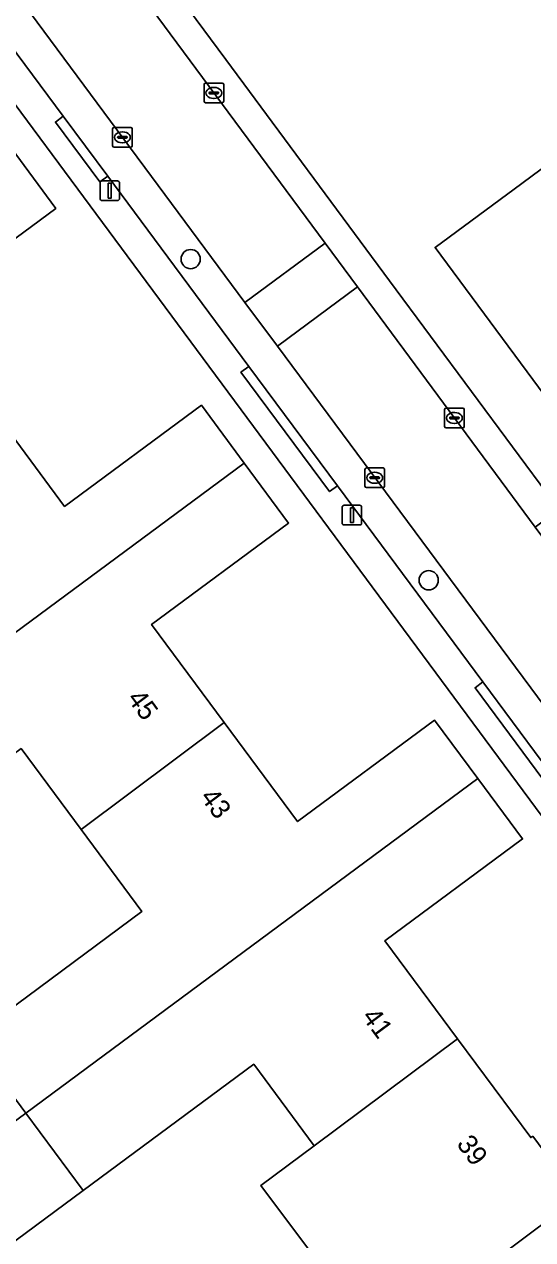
# Model space of a CAD drawing. Extents: x 157767 to 159172, y 387839 to 389425.
# Drawn here: x 158221.8 to 158247.7, y 388835.7 to 388897.6 of the extents above; entities that cross this region are included whole.
import ezdxf

# ---------------------------------------------------------------- set-up
doc = ezdxf.new("R2010")
doc.units = 0
for name, color, linetype in [('IMGEO_Boom', 7, 'Continuous'), ('IMGEO_Erf', 7, 'Continuous'), ('IMGEO_Kolk', 7, 'Continuous'), ('IMGEO_Lichtmast', 7, 'Continuous'), ('IMGEO_Muur', 7, 'Continuous'), ('IMGEO_Pand', 7, 'Continuous'), ('IMGEO_Pand_nummerreeks', 7, 'Continuous'), ('IMGEO_Parkeervlak_open', 7, 'Continuous'), ('IMGEO_Rijbaan_lokaal_open', 7, 'Continuous'), ('IMGEO_Voetpad_open', 7, 'Continuous')]:
    doc.layers.add(name, color=color, linetype=linetype)

msp = doc.modelspace()

# ---------------------------------------------------------------- linework, layer by layer
at = {"layer": 'IMGEO_Boom'}
for centre in [(158230.312, 388885.658), (158242.423, 388869.303)]:
    msp.add_circle(centre, 0.489, dxfattribs=at)
at = {"layer": 'IMGEO_Erf'}
for points in [[(158216.607, 388916.741), (158232.096, 388895.814), (158240.436, 388884.544), (158248.771, 388873.283), (158251.619, 388872.869), (158308.503, 388914.903), (158311.764, 388910.605), (158310.078, 388908.525)], [(158258.094, 388843.884), (158215.899, 388900.933), (158211.631, 388897.774), (158218.094, 388889.041), (158221.172, 388891.318), (158223.45, 388888.239), (158216.532, 388883.12), (158220.168, 388878.108), (158223.899, 388873.065), (158230.855, 388878.213), (158233.037, 388875.265), (158235.295, 388872.213), (158228.324, 388867.055), (158232.014, 388862.068), (158235.752, 388857.017), (158242.723, 388862.176), (158244.923, 388859.202), (158247.198, 388856.128), (158240.197, 388850.947), (158243.894, 388845.951), (158247.615, 388840.923), (158247.722, 388841.002)]]:
    msp.add_lwpolyline(points, dxfattribs=at)
for points in [[(158257.321, 388880.775), (158250.512, 388875.743), (158242.747, 388886.252), (158246.769, 388889.224), (158251.599, 388892.793), (158253.236, 388890.578), (158256.207, 388886.556), (158254.165, 388885.047)], [(158224.735, 388856.605), (158221.682, 388860.73), (158212.962, 388854.278), (158204.243, 388847.826), (158207.266, 388843.741), (158210.386, 388839.524), (158219.105, 388845.976), (158227.825, 388852.429)], [(158236.969, 388834.362), (158233.89, 388838.49), (158236.592, 388840.505), (158233.521, 388844.656), (158224.837, 388838.23), (158216.102, 388831.766), (158219.146, 388827.652), (158222.244, 388823.466), (158230.97, 388829.922)]]:
    msp.add_lwpolyline(points, close=True, dxfattribs=at)
at = {"layer": 'IMGEO_Kolk'}
for p, q in [((158230.991, 388893.693), (158230.991, 388894.545)), ((158231.066, 388894.619), (158231.918, 388894.619)), ((158231.992, 388894.545), (158231.992, 388893.693)), ((158231.25, 388894.113), (158231.25, 388894.125)), ((158231.688, 388894.076), (158231.29, 388894.076)), ((158231.293, 388894.162), (158231.691, 388894.162)), ((158231.479, 388894.399), (158231.504, 388894.399)), ((158231.734, 388894.125), (158231.734, 388894.113)), ((158231.918, 388893.619), (158231.066, 388893.619)), ((158231.502, 388893.839), (158231.477, 388893.839)), ((158226.338, 388891.432), (158226.338, 388892.284)), ((158226.413, 388892.358), (158227.265, 388892.358)), ((158226.826, 388892.138), (158226.851, 388892.138)), ((158227.339, 388892.284), (158227.339, 388891.432)), ((158226.597, 388891.852), (158226.597, 388891.864)), ((158227.035, 388891.815), (158226.637, 388891.815)), ((158226.64, 388891.901), (158227.038, 388891.901)), ((158226.849, 388891.578), (158226.824, 388891.578)), ((158227.081, 388891.864), (158227.081, 388891.852)), ((158227.265, 388891.358), (158226.413, 388891.358)), ((158243.231, 388877.141), (158243.231, 388877.993)), ((158243.306, 388878.067), (158244.158, 388878.067)), ((158243.719, 388877.847), (158243.744, 388877.847)), ((158244.232, 388877.993), (158244.232, 388877.141)), ((158243.49, 388877.561), (158243.49, 388877.573)), ((158243.928, 388877.524), (158243.53, 388877.524)), ((158243.533, 388877.61), (158243.931, 388877.61)), ((158243.742, 388877.287), (158243.717, 388877.287)), ((158243.974, 388877.573), (158243.974, 388877.561)), ((158244.158, 388877.067), (158243.306, 388877.067)), ((158239.176, 388874.096), (158239.176, 388874.948)), ((158239.251, 388875.022), (158240.103, 388875.022)), ((158239.664, 388874.802), (158239.689, 388874.802)), ((158240.177, 388874.948), (158240.177, 388874.096)), ((158239.435, 388874.516), (158239.435, 388874.528)), ((158239.873, 388874.479), (158239.475, 388874.479)), ((158239.478, 388874.565), (158239.876, 388874.565)), ((158239.687, 388874.242), (158239.662, 388874.242)), ((158239.919, 388874.528), (158239.919, 388874.516)), ((158240.103, 388874.022), (158239.251, 388874.022))]:
    msp.add_line(p, q, dxfattribs=at)
for points in [[(158230.991, 388893.693), (158230.991, 388894.545)], [(158231.066, 388894.619), (158231.918, 388894.619)], [(158231.992, 388894.545), (158231.992, 388893.693)], [(158231.918, 388893.619), (158231.066, 388893.619)], [(158226.338, 388891.432), (158226.338, 388892.284)], [(158226.413, 388892.358), (158227.265, 388892.358)], [(158227.339, 388892.284), (158227.339, 388891.432)], [(158227.265, 388891.358), (158226.413, 388891.358)], [(158243.231, 388877.141), (158243.231, 388877.993)], [(158243.306, 388878.067), (158244.158, 388878.067)], [(158244.232, 388877.993), (158244.232, 388877.141)], [(158244.158, 388877.067), (158243.306, 388877.067)], [(158239.176, 388874.096), (158239.176, 388874.948)], [(158239.251, 388875.022), (158240.103, 388875.022)], [(158240.177, 388874.948), (158240.177, 388874.096)], [(158240.103, 388874.022), (158239.251, 388874.022)]]:
    msp.add_lwpolyline(points, dxfattribs=at)
for centre, radius, start, end in [((158231.068, 388894.543), 0.0765, 91.55205, 178.44795), ((158231.068, 388894.543), 0.0765, 91.55205, 178.44795), ((158231.916, 388894.543), 0.0765, 1.55205, 88.44795), ((158231.916, 388894.543), 0.0765, 1.55205, 88.44795), ((158231.29, 388894.122), 0.0403, 85.87752, 175.75265), ((158231.287, 388894.112), 0.0366, 178.93798, 274.71019), ((158231.691, 388894.119), 0.043, 264.86636, 352.45326), ((158231.695, 388894.124), 0.0386, 1.73085, 96.63898), ((158231.068, 388893.695), 0.0765, 181.55205, 268.44795), ((158231.068, 388893.695), 0.0765, 181.55205, 268.44795), ((158231.916, 388893.695), 0.0765, 271.55205, 358.44795), ((158231.916, 388893.695), 0.0765, 271.55205, 358.44795), ((158226.415, 388892.282), 0.0765, 91.55205, 178.44795), ((158226.415, 388892.282), 0.0765, 91.55205, 178.44795), ((158227.263, 388892.282), 0.0765, 1.55205, 88.44795), ((158227.263, 388892.282), 0.0765, 1.55205, 88.44795), ((158226.415, 388891.434), 0.0765, 181.55205, 268.44795), ((158226.415, 388891.434), 0.0765, 181.55205, 268.44795), ((158226.637, 388891.861), 0.0403, 85.87752, 175.75265), ((158226.634, 388891.851), 0.0366, 178.93798, 274.71019), ((158227.038, 388891.858), 0.043, 264.86636, 352.45326), ((158227.042, 388891.863), 0.0386, 1.73085, 96.63898), ((158227.263, 388891.434), 0.0765, 271.55205, 358.44795), ((158227.263, 388891.434), 0.0765, 271.55205, 358.44795), ((158243.308, 388877.991), 0.0765, 91.55205, 178.44795), ((158243.308, 388877.991), 0.0765, 91.55205, 178.44795), ((158244.156, 388877.991), 0.0765, 1.55205, 88.44795), ((158244.156, 388877.991), 0.0765, 1.55205, 88.44795), ((158243.53, 388877.57), 0.0403, 85.87752, 175.75265), ((158243.527, 388877.56), 0.0366, 178.93798, 274.71019), ((158243.931, 388877.567), 0.043, 264.86636, 352.45326), ((158243.935, 388877.572), 0.0386, 1.73085, 96.63898), ((158243.308, 388877.143), 0.0765, 181.55205, 268.44795), ((158243.308, 388877.143), 0.0765, 181.55205, 268.44795), ((158244.156, 388877.143), 0.0765, 271.55205, 358.44795), ((158244.156, 388877.143), 0.0765, 271.55205, 358.44795), ((158239.253, 388874.946), 0.0765, 91.55205, 178.44795), ((158239.253, 388874.946), 0.0765, 91.55205, 178.44795), ((158240.101, 388874.946), 0.0765, 1.55205, 88.44795), ((158240.101, 388874.946), 0.0765, 1.55205, 88.44795), ((158239.253, 388874.098), 0.0765, 181.55205, 268.44795), ((158239.253, 388874.098), 0.0765, 181.55205, 268.44795), ((158239.475, 388874.525), 0.0403, 85.87752, 175.75265), ((158239.472, 388874.515), 0.0366, 178.93798, 274.71019), ((158239.876, 388874.522), 0.043, 264.86636, 352.45326), ((158239.88, 388874.527), 0.0386, 1.73085, 96.63898), ((158240.101, 388874.098), 0.0765, 271.55205, 358.44795), ((158240.101, 388874.098), 0.0765, 271.55205, 358.44795)]:
    msp.add_arc(centre, radius, start, end, dxfattribs=at)
for centre, major_axis, ratio, start_param, end_param in [((158231.478, 388894.119), (-0.387, 0.002), 0.722429, 4.712389, 7.853982), ((158231.503, 388894.119), (-0.39, 0.002), 0.717154, 1.570796, 4.712389), ((158226.825, 388891.858), (-0.387, 0.002), 0.722429, 4.712389, 7.853982), ((158226.85, 388891.858), (-0.39, 0.002), 0.717154, 1.570796, 4.712389), ((158243.718, 388877.567), (-0.387, 0.002), 0.722429, 4.712389, 7.853982), ((158243.743, 388877.567), (-0.39, 0.002), 0.717154, 1.570796, 4.712389), ((158239.663, 388874.522), (-0.387, 0.002), 0.722429, 4.712389, 7.853982), ((158239.688, 388874.522), (-0.39, 0.002), 0.717154, 1.570796, 4.712389)]:
    msp.add_ellipse(centre, major_axis=major_axis, ratio=ratio, start_param=start_param, end_param=end_param, dxfattribs=at)
at = {"layer": 'IMGEO_Lichtmast'}
for p, q in [((158225.801, 388889.641), (158226.591, 388889.641)), ((158226.591, 388889.641), (158225.801, 388889.641)), ((158225.701, 388888.741), (158225.701, 388889.541)), ((158225.701, 388889.541), (158225.701, 388888.741)), ((158226.691, 388889.541), (158226.691, 388888.741)), ((158226.691, 388888.741), (158226.691, 388889.541)), ((158226.591, 388888.641), (158225.801, 388888.641)), ((158225.801, 388888.641), (158226.591, 388888.641)), ((158238.019, 388872.221), (158238.019, 388873.021)), ((158238.019, 388873.021), (158238.019, 388872.221)), ((158238.119, 388873.121), (158238.909, 388873.121)), ((158238.909, 388873.121), (158238.119, 388873.121)), ((158239.009, 388873.021), (158239.009, 388872.221)), ((158239.009, 388872.221), (158239.009, 388873.021)), ((158238.909, 388872.121), (158238.119, 388872.121)), ((158238.119, 388872.121), (158238.909, 388872.121))]:
    msp.add_line(p, q, dxfattribs=at)
for points in [[(158226.121, 388889.516), (158226.271, 388889.516), (158226.271, 388888.766), (158226.121, 388888.766), (158226.121, 388889.516)], [(158238.439, 388872.996), (158238.589, 388872.996), (158238.589, 388872.246), (158238.439, 388872.246), (158238.439, 388872.996)]]:
    msp.add_lwpolyline(points, dxfattribs=at)
for centre, start, end in [((158225.801, 388889.541), 90, 180), ((158225.801, 388889.541), 90, 180), ((158226.591, 388889.541), 0, 90), ((158226.591, 388889.541), 360, 90), ((158225.801, 388888.741), 180, 270), ((158225.801, 388888.741), 180, 270), ((158226.591, 388888.741), 270, 0), ((158226.591, 388888.741), 270, 0), ((158238.119, 388873.021), 90, 180), ((158238.119, 388873.021), 90, 180), ((158238.909, 388873.021), 0, 90), ((158238.909, 388873.021), 360, 90), ((158238.119, 388872.221), 180, 270), ((158238.119, 388872.221), 180, 270), ((158238.909, 388872.221), 270, 0), ((158238.909, 388872.221), 270, 0)]:
    msp.add_arc(centre, 0.1, start, end, dxfattribs=at)
at = {"layer": 'IMGEO_Muur'}
msp.add_lwpolyline([(158232.096, 388895.814), (158240.436, 388884.544)], dxfattribs=at)
at = {"layer": 'IMGEO_Pand'}
for points in [[(158246.769, 388889.224), (158242.747, 388886.252), (158250.512, 388875.743), (158257.321, 388880.775), (158254.165, 388885.047), (158256.207, 388886.556), (158253.236, 388890.578), (158251.599, 388892.793)], [(158218.094, 388889.041), (158214.226, 388886.234), (158216.532, 388883.12), (158223.45, 388888.239), (158221.172, 388891.318)], [(158233.037, 388875.265), (158230.855, 388878.213), (158223.899, 388873.065), (158220.168, 388878.108), (158212.846, 388872.675), (158215.926, 388868.514), (158207.204, 388862.06), (158210.033, 388858.237)], [(158233.037, 388875.265), (158210.033, 388858.237), (158212.962, 388854.278), (158221.682, 388860.73), (158224.735, 388856.605), (158232.014, 388862.068), (158228.324, 388867.055), (158235.295, 388872.213)], [(158221.92, 388842.172), (158244.923, 388859.202), (158242.723, 388862.176), (158235.752, 388857.017), (158232.014, 388862.068), (158224.735, 388856.605), (158227.825, 388852.429), (158219.105, 388845.976)], [(158221.92, 388842.172), (158224.837, 388838.23), (158233.521, 388844.656), (158236.592, 388840.505), (158243.894, 388845.951), (158240.197, 388850.947), (158247.198, 388856.128), (158244.923, 388859.202)], [(158221.92, 388842.172), (158219.105, 388845.976), (158210.386, 388839.524), (158207.266, 388843.741), (158199.958, 388838.34), (158203.661, 388833.336), (158196.685, 388828.174), (158198.924, 388825.148)], [(158247.722, 388841.002), (158247.615, 388840.923), (158243.894, 388845.951), (158236.592, 388840.505), (158233.89, 388838.49), (158236.969, 388834.362), (158230.97, 388829.922), (158233.955, 388825.929), (158237.822, 388828.796), (158246.117, 388834.934), (158250.033, 388837.877)], [(158211.826, 388822.266), (158219.146, 388827.652), (158216.102, 388831.766), (158224.837, 388838.23), (158221.92, 388842.172), (158198.924, 388825.148), (158201.177, 388822.103), (158208.136, 388827.253)], [(158248.417, 388823.296), (158253.805, 388815.957), (158258.74, 388819.609), (158263.857, 388812.693), (158266.962, 388814.99), (158250.033, 388837.877), (158246.117, 388834.934), (158252.495, 388826.314)]]:
    msp.add_lwpolyline(points, close=True, dxfattribs=at)
at = {"layer": 'IMGEO_Parkeervlak_open'}
for points in [[(158234.731, 388881.216), (158233.073, 388883.454), (158212.258, 388911.551)], [(158212.45, 388908.288), (158223.833, 388892.931), (158226.089, 388889.887), (158233.273, 388880.195), (158237.779, 388874.116), (158245.185, 388864.125), (158249.697, 388858.026), (158256.865, 388848.337), (158259.129, 388845.277), (158271.67, 388828.325)], [(158274.737, 388827.212), (158267.997, 388836.311), (158266.338, 388838.549), (158234.731, 388881.216)]]:
    msp.add_lwpolyline(points, dxfattribs=at)
at = {"layer": 'IMGEO_Rijbaan_lokaal_open'}
msp.add_lwpolyline([(158209.588, 388915.152), (158212.258, 388911.551), (158233.073, 388883.454), (158237.152, 388886.463), (158215.175, 388916.18), (158215.104, 388916.304)], dxfattribs=at)
for points in [[(158233.073, 388883.454), (158234.731, 388881.216), (158238.796, 388884.24), (158237.152, 388886.463)], [(158266.338, 388838.549), (158270.383, 388841.529), (158254.044, 388863.622), (158247.84, 388872.011), (158238.796, 388884.24), (158234.731, 388881.216)]]:
    msp.add_lwpolyline(points, close=True, dxfattribs=at)
at = {"layer": 'IMGEO_Voetpad_open'}
for points in [[(158281.995, 388828.417), (158277.918, 388833.925), (158272.039, 388841.868), (158261.746, 388855.773), (158255.05, 388864.819), (158248.771, 388873.283), (158240.436, 388884.544), (158232.096, 388895.814), (158216.607, 388916.741), (158214.442, 388919.362)], [(158207.15, 388918.744), (158204.311, 388916.804), (158210.515, 388908.209), (158215.899, 388900.933), (158258.094, 388843.884), (158262.359, 388838.121), (158264.501, 388835.227), (158269.916, 388827.91), (158273.985, 388822.573)], [(158215.104, 388916.304), (158215.175, 388916.18), (158237.152, 388886.463), (158238.796, 388884.24), (158247.84, 388872.011), (158248.676, 388872.629), (158254.88, 388864.24), (158254.044, 388863.622), (158270.383, 388841.529), (158272.022, 388839.312), (158276.689, 388833.002), (158278.629, 388830.379), (158279.027, 388830.68), (158281.325, 388827.642), (158280.926, 388827.34), (158282.313, 388825.851), (158282.628, 388826.242), (158285.614, 388823.838), (158285.3, 388823.446)], [(158237.779, 388874.116), (158237.378, 388873.819), (158232.872, 388879.898), (158233.273, 388880.195), (158226.089, 388889.887), (158225.688, 388889.59), (158223.432, 388892.634), (158223.833, 388892.931), (158212.45, 388908.288)], [(158271.67, 388828.325), (158259.129, 388845.277), (158258.726, 388844.98), (158256.463, 388848.04), (158256.865, 388848.337), (158249.697, 388858.026), (158249.296, 388857.729), (158244.784, 388863.828), (158245.185, 388864.125), (158237.779, 388874.116)]]:
    msp.add_lwpolyline(points, dxfattribs=at)
for points in [[(158223.833, 388892.931), (158223.432, 388892.634), (158225.688, 388889.59), (158226.089, 388889.887)], [(158233.273, 388880.195), (158232.872, 388879.898), (158237.378, 388873.819), (158237.779, 388874.116)], [(158245.185, 388864.125), (158244.784, 388863.828), (158249.296, 388857.729), (158249.697, 388858.026)]]:
    msp.add_lwpolyline(points, close=True, dxfattribs=at)

# ---------------------------------------------------------------- texts
at = {"layer": 'IMGEO_Pand_nummerreeks'}
for s, rotation, p in [('45', 306.49862, (158227.041, 388863.275)), ('43', 306.50335, (158230.755, 388858.255)), ('41', 306.50114, (158238.985, 388847.072)), ('39', 306.72303, (158243.804, 388840.587))]:
    msp.add_text(s, height=1, rotation=rotation, dxfattribs=at).set_placement(p)

doc.saveas('drawing.dxf')
